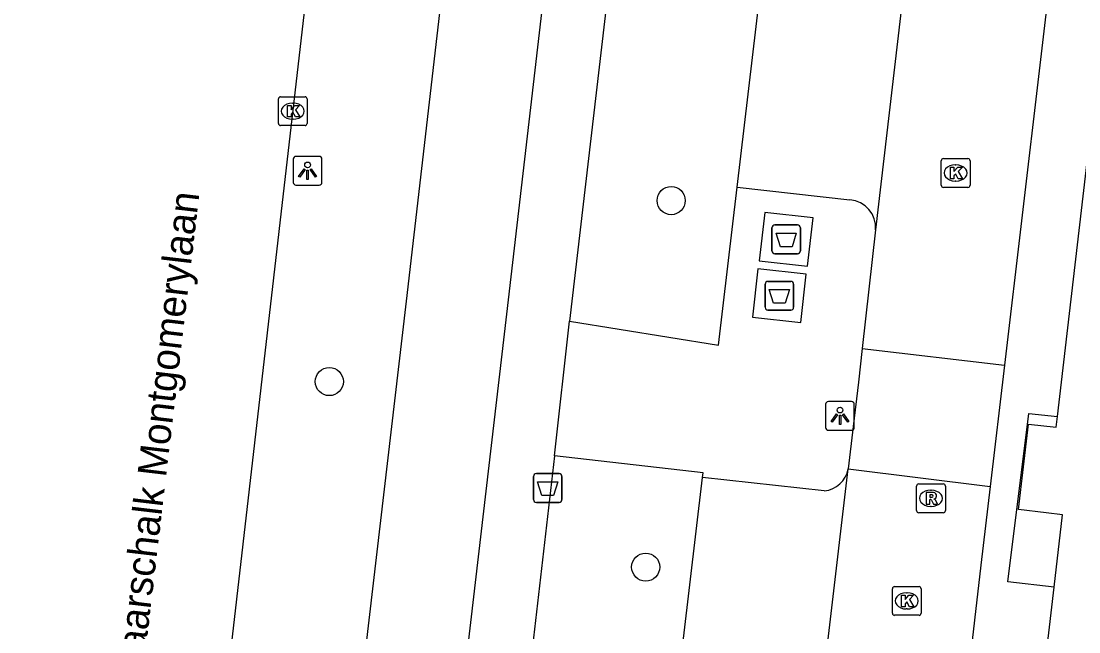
# Model space of a CAD drawing. Extents: x 161243 to 161752, y 384138 to 384885.
# Drawn here: x 161264.92 to 161301.71, y 384391.65 to 384412.88 of the extents above; entities that cross this region are included whole.
import ezdxf

# ---------------------------------------------------------------- set-up
doc = ezdxf.new("R2010")
doc.units = 0
for name, color, linetype in [('IMGEO_Afval_apart_plaats', 7, 'Continuous'), ('IMGEO_Afvalbak', 7, 'Continuous'), ('IMGEO_Boom', 7, 'Continuous'), ('IMGEO_Fietspad_gesloten', 7, 'Continuous'), ('IMGEO_Kolk', 7, 'Continuous'), ('IMGEO_Lichtpunt', 7, 'Continuous'), ('IMGEO_Openbare_ruimte_label', 7, 'Continuous'), ('IMGEO_OVBaan_gesloten', 7, 'Continuous'), ('IMGEO_Pand', 7, 'Continuous'), ('IMGEO_Parkeervlak_open', 7, 'Continuous'), ('IMGEO_Rijbaan_lokaal_open', 7, 'Continuous'), ('IMGEO_Rioolput', 7, 'Continuous'), ('IMGEO_Voetpad_gesloten', 7, 'Continuous'), ('IMGEO_Voetpad_open', 7, 'Continuous')]:
    doc.layers.add(name, color=color, linetype=linetype)

msp = doc.modelspace()

# ---------------------------------------------------------------- linework, layer by layer
at = {"layer": 'IMGEO_Afval_apart_plaats'}
for p, q in [((161291.131, 384405.795), (161291.921, 384405.795)), ((161291.921, 384405.795), (161291.131, 384405.795)), ((161291.031, 384404.895), (161291.031, 384405.695)), ((161291.031, 384405.695), (161291.031, 384404.895)), ((161292.021, 384405.695), (161292.021, 384404.895)), ((161292.021, 384404.895), (161292.021, 384405.695)), ((161291.921, 384404.795), (161291.131, 384404.795)), ((161291.131, 384404.795), (161291.921, 384404.795)), ((161290.793, 384402.934), (161290.793, 384403.734)), ((161290.793, 384403.734), (161290.793, 384402.934)), ((161290.893, 384403.834), (161291.683, 384403.834)), ((161291.683, 384403.834), (161290.893, 384403.834)), ((161291.783, 384403.734), (161291.783, 384402.934)), ((161291.783, 384402.934), (161291.783, 384403.734)), ((161291.683, 384402.834), (161290.893, 384402.834)), ((161290.893, 384402.834), (161291.683, 384402.834))]:
    msp.add_line(p, q, dxfattribs=at)
for points in [[(161291.174, 384405.509), (161291.878, 384405.509), (161291.729, 384405.039), (161291.323, 384405.039), (161291.174, 384405.509)], [(161290.936, 384403.548), (161291.64, 384403.548), (161291.491, 384403.078), (161291.085, 384403.078), (161290.936, 384403.548)]]:
    msp.add_lwpolyline(points, dxfattribs=at)
for centre, start, end in [((161291.131, 384405.695), 90, 180), ((161291.131, 384405.695), 90, 180), ((161291.921, 384405.695), 0, 90), ((161291.921, 384405.695), 360, 90), ((161291.131, 384404.895), 180, 270), ((161291.131, 384404.895), 180, 270), ((161291.921, 384404.895), 270, 0), ((161291.921, 384404.895), 270, 0), ((161290.893, 384403.734), 90, 180), ((161290.893, 384403.734), 90, 180), ((161291.683, 384403.734), 0, 90), ((161291.683, 384403.734), 360, 90), ((161290.893, 384402.934), 180, 270), ((161290.893, 384402.934), 180, 270), ((161291.683, 384402.934), 270, 0), ((161291.683, 384402.934), 270, 0)]:
    msp.add_arc(centre, 0.1, start, end, dxfattribs=at)
at = {"layer": 'IMGEO_Afvalbak'}
for p, q in [((161282.736, 384396.25), (161282.736, 384397.05)), ((161282.736, 384397.05), (161282.736, 384396.25)), ((161282.836, 384397.15), (161283.626, 384397.15)), ((161283.626, 384397.15), (161282.836, 384397.15)), ((161283.726, 384397.05), (161283.726, 384396.25)), ((161283.726, 384396.25), (161283.726, 384397.05)), ((161283.626, 384396.15), (161282.836, 384396.15)), ((161282.836, 384396.15), (161283.626, 384396.15))]:
    msp.add_line(p, q, dxfattribs=at)
msp.add_lwpolyline([(161282.879, 384396.864), (161283.583, 384396.864), (161283.434, 384396.394), (161283.028, 384396.394), (161282.879, 384396.864)], dxfattribs=at)
for centre, start, end in [((161282.836, 384397.05), 90, 180), ((161282.836, 384397.05), 90, 180), ((161283.626, 384397.05), 0, 90), ((161283.626, 384397.05), 360, 90), ((161282.836, 384396.25), 180, 270), ((161282.836, 384396.25), 180, 270), ((161283.626, 384396.25), 270, 0), ((161283.626, 384396.25), 270, 0)]:
    msp.add_arc(centre, 0.1, start, end, dxfattribs=at)
at = {"layer": 'IMGEO_Boom'}
for centre in [(161287.526, 384406.64), (161275.635, 384400.351), (161286.64, 384393.901)]:
    msp.add_circle(centre, 0.489, dxfattribs=at)
at = {"layer": 'IMGEO_Fietspad_gesloten'}
for points in [[(161270.005, 384301.578), (161270.134, 384303.063), (161273.019, 384327.449), (161276.269, 384355.259), (161281.811, 384402.692), (161289.671, 384470.352), (161296.755, 384531.182), (161299.82, 384554.106), (161304.483, 384590.763), (161310.58, 384642.356), (161311.044, 384646.284), (161311.712, 384651.942), (161311.774, 384652.424)], [(161306.453, 384637.728), (161300.999, 384591.473), (161296.311, 384554.647), (161293.323, 384531.813), (161286.202, 384471.417), (161278.307, 384403.15), (161275.866, 384382.258), (161272.845, 384356.399), (161269.542, 384328.133), (161269.524, 384327.978)]]:
    msp.add_lwpolyline(points, dxfattribs=at)
at = {"layer": 'IMGEO_Kolk'}
for p, q in [((161273.863, 384409.323), (161273.863, 384410.175)), ((161273.938, 384410.249), (161274.79, 384410.249)), ((161274.864, 384410.175), (161274.864, 384409.323)), ((161274.351, 384410.029), (161274.376, 384410.029)), ((161274.374, 384409.469), (161274.349, 384409.469)), ((161274.79, 384409.249), (161273.938, 384409.249)), ((161296.919, 384407.174), (161296.919, 384408.026)), ((161296.994, 384408.1), (161297.846, 384408.1)), ((161297.92, 384408.026), (161297.92, 384407.174)), ((161297.407, 384407.88), (161297.432, 384407.88)), ((161297.43, 384407.32), (161297.405, 384407.32)), ((161297.846, 384407.1), (161296.994, 384407.1)), ((161295.219, 384392.3), (161295.219, 384393.152)), ((161295.294, 384393.226), (161296.146, 384393.226)), ((161295.707, 384393.006), (161295.732, 384393.006)), ((161296.22, 384393.152), (161296.22, 384392.3)), ((161296.146, 384392.226), (161295.294, 384392.226)), ((161295.73, 384392.446), (161295.705, 384392.446))]:
    msp.add_line(p, q, dxfattribs=at)
for points in [[(161273.863, 384409.323), (161273.863, 384410.175)], [(161273.938, 384410.249), (161274.79, 384410.249)], [(161274.864, 384410.175), (161274.864, 384409.323)], [(161274.184, 384409.949), (161274.307, 384409.949), (161274.307, 384409.798), (161274.437, 384409.949), (161274.601, 384409.949), (161274.455, 384409.798), (161274.608, 384409.549), (161274.456, 384409.549), (161274.371, 384409.713), (161274.307, 384409.646), (161274.307, 384409.549), (161274.184, 384409.549), (161274.184, 384409.949)], [(161274.79, 384409.249), (161273.938, 384409.249)], [(161296.919, 384407.174), (161296.919, 384408.026)], [(161296.994, 384408.1), (161297.846, 384408.1)], [(161297.92, 384408.026), (161297.92, 384407.174)], [(161297.24, 384407.8), (161297.363, 384407.8), (161297.363, 384407.649), (161297.493, 384407.8), (161297.657, 384407.8), (161297.511, 384407.649), (161297.664, 384407.4), (161297.512, 384407.4), (161297.427, 384407.564), (161297.363, 384407.497), (161297.363, 384407.4), (161297.24, 384407.4), (161297.24, 384407.8)], [(161297.846, 384407.1), (161296.994, 384407.1)], [(161295.219, 384392.3), (161295.219, 384393.152)], [(161295.294, 384393.226), (161296.146, 384393.226)], [(161295.54, 384392.926), (161295.663, 384392.926), (161295.663, 384392.775), (161295.793, 384392.926), (161295.957, 384392.926), (161295.811, 384392.775), (161295.964, 384392.526), (161295.812, 384392.526), (161295.727, 384392.69), (161295.663, 384392.623), (161295.663, 384392.526), (161295.54, 384392.526), (161295.54, 384392.926)], [(161296.22, 384393.152), (161296.22, 384392.3)], [(161296.146, 384392.226), (161295.294, 384392.226)]]:
    msp.add_lwpolyline(points, dxfattribs=at)
for centre, start, end in [((161273.94, 384410.173), 91.552, 178.448), ((161273.94, 384410.173), 91.552, 178.448), ((161274.788, 384410.173), 1.552, 88.448), ((161274.788, 384410.173), 1.552, 88.448), ((161273.94, 384409.325), 181.552, 268.448), ((161273.94, 384409.325), 181.552, 268.448), ((161274.788, 384409.325), 271.552, 358.448), ((161274.788, 384409.325), 271.552, 358.448), ((161296.996, 384408.024), 91.552, 178.448), ((161296.996, 384408.024), 91.552, 178.448), ((161297.844, 384408.024), 1.552, 88.448), ((161297.844, 384408.024), 1.552, 88.448), ((161296.996, 384407.176), 181.552, 268.448), ((161296.996, 384407.176), 181.552, 268.448), ((161297.844, 384407.176), 271.552, 358.448), ((161297.844, 384407.176), 271.552, 358.448), ((161295.296, 384393.15), 91.552, 178.448), ((161295.296, 384393.15), 91.552, 178.448), ((161296.144, 384393.15), 1.552, 88.448), ((161296.144, 384393.15), 1.552, 88.448), ((161295.296, 384392.302), 181.552, 268.448), ((161295.296, 384392.302), 181.552, 268.448), ((161296.144, 384392.302), 271.552, 358.448), ((161296.144, 384392.302), 271.552, 358.448)]:
    msp.add_arc(centre, 0.0765, start, end, dxfattribs=at)
for centre, major_axis, ratio, start_param, end_param in [((161274.35, 384409.749), (-0.387, 0.002), 0.722429, 4.712389, 7.853982), ((161274.375, 384409.749), (-0.39, 0.002), 0.717154, 1.570796, 4.712389), ((161297.406, 384407.6), (-0.387, 0.002), 0.722429, 4.712389, 7.853982), ((161297.431, 384407.6), (-0.39, 0.002), 0.717154, 1.570796, 4.712389), ((161295.706, 384392.726), (-0.387, 0.002), 0.722429, 4.712389, 7.853982), ((161295.731, 384392.726), (-0.39, 0.002), 0.717154, 1.570796, 4.712389)]:
    msp.add_ellipse(centre, major_axis=major_axis, ratio=ratio, start_param=start_param, end_param=end_param, dxfattribs=at)
at = {"layer": 'IMGEO_Lichtpunt'}
for p, q in [((161274.381, 384408.082), (161274.381, 384407.275)), ((161274.381, 384408.082), (161274.381, 384407.275)), ((161275.283, 384408.177), (161274.475, 384408.177)), ((161275.283, 384408.177), (161274.475, 384408.177)), ((161275.377, 384407.275), (161275.377, 384408.082)), ((161275.377, 384407.275), (161275.377, 384408.082)), ((161274.475, 384407.181), (161275.283, 384407.181)), ((161274.475, 384407.181), (161275.283, 384407.181)), ((161292.899, 384399.561), (161292.899, 384398.754)), ((161292.899, 384399.561), (161292.899, 384398.754)), ((161293.801, 384399.656), (161292.993, 384399.656)), ((161293.801, 384399.656), (161292.993, 384399.656)), ((161293.895, 384398.754), (161293.895, 384399.561)), ((161293.895, 384398.754), (161293.895, 384399.561)), ((161292.993, 384398.66), (161293.801, 384398.66)), ((161292.993, 384398.66), (161293.801, 384398.66))]:
    msp.add_line(p, q, dxfattribs=at)
for points in [[(161274.755, 384407.746), (161274.794, 384407.718), (161274.606, 384407.456), (161274.568, 384407.483), (161274.755, 384407.746)], [(161274.857, 384407.698), (161274.904, 384407.698), (161274.904, 384407.376), (161274.857, 384407.376), (161274.857, 384407.698)], [(161274.967, 384407.718), (161275.005, 384407.745), (161275.192, 384407.483), (161275.153, 384407.455), (161274.967, 384407.718)], [(161293.273, 384399.225), (161293.312, 384399.197), (161293.124, 384398.935), (161293.086, 384398.962), (161293.273, 384399.225)], [(161293.375, 384399.177), (161293.422, 384399.177), (161293.422, 384398.855), (161293.375, 384398.855), (161293.375, 384399.177)], [(161293.485, 384399.197), (161293.523, 384399.224), (161293.71, 384398.962), (161293.671, 384398.934), (161293.485, 384399.197)]]:
    msp.add_lwpolyline(points, dxfattribs=at)
for centre in [(161274.88, 384407.88), (161293.398, 384399.359)]:
    msp.add_circle(centre, 0.0994, dxfattribs=at)
for centre, start, end in [((161274.475, 384408.082), 90, 180), ((161274.475, 384408.082), 90, 180), ((161275.283, 384408.082), 0, 90), ((161275.283, 384408.082), 0, 90), ((161274.475, 384407.275), 180, 270), ((161274.475, 384407.275), 180, 270), ((161275.283, 384407.275), 270, 0), ((161275.283, 384407.275), 270, 360), ((161292.993, 384399.561), 90, 180), ((161292.993, 384399.561), 90, 180), ((161293.801, 384399.561), 0, 90), ((161293.801, 384399.561), 0, 90), ((161292.993, 384398.754), 180, 270), ((161292.993, 384398.754), 180, 270), ((161293.801, 384398.754), 270, 0), ((161293.801, 384398.754), 270, 360)]:
    msp.add_arc(centre, 0.0946, start, end, dxfattribs=at)
at = {"layer": 'IMGEO_OVBaan_gesloten'}
msp.add_lwpolyline([(161264.916, 384328.431), (161267.197, 384347.869), (161269.457, 384367.164), (161271.789, 384387.356), (161274.112, 384407.478), (161276.721, 384430.069), (161279.185, 384451.364), (161281.583, 384471.698), (161283.768, 384490.025), (161286.341, 384511.851), (161288.472, 384530.133), (161288.707, 384532.15), (161290.848, 384550.464), (161293.255, 384570.775), (161295.634, 384591.049), (161297.994, 384611.38), (161300.355, 384631.67), (161301.117, 384638.364)], dxfattribs=at)
at = {"layer": 'IMGEO_Pand'}
for points in [[(161300.962, 384399.132), (161308.794, 384466.279)], [(161300.846, 384393.207), (161301.133, 384395.724), (161300.572, 384395.789), (161299.604, 384395.902), (161299.95, 384398.874), (161300.919, 384398.761), (161300.962, 384399.132)], [(161300.586, 384390.921), (161300.846, 384393.207)]]:
    msp.add_lwpolyline(points, dxfattribs=at)
at = {"layer": 'IMGEO_Parkeervlak_open'}
for points in [[(161289.816, 384407.106), (161295.489, 384455.028), (161299.202, 384454.619)], [(161285.501, 384344.944), (161282.522, 384345.384), (161288.619, 384397.018)]]:
    msp.add_lwpolyline(points, dxfattribs=at)
at = {"layer": 'IMGEO_Rijbaan_lokaal_open'}
for points in [[(161306.995, 384515.642), (161305.156, 384500), (161304.927, 384498.052), (161301.344, 384467.341), (161306.178, 384461.35), (161304.65, 384447.935), (161300.959, 384416.574), (161299.115, 384400.923)], [(161300.369, 384455.413), (161297.775, 384432.519), (161294.636, 384405.626)], [(161294.636, 384405.626), (161294.174, 384401.499)], [(161294.174, 384401.499), (161294.039, 384400.334), (161293.859, 384398.786), (161293.685, 384397.313)], [(161294.174, 384401.499), (161299.115, 384400.923)], [(161299.115, 384400.923), (161298.617, 384396.701)], [(161288.256, 384351.097), (161289.807, 384364.395), (161293.685, 384397.313)], [(161293.685, 384397.313), (161298.617, 384396.701)], [(161298.617, 384396.701), (161298.295, 384393.967), (161295.07, 384365.998), (161293.243, 384350.542)]]:
    msp.add_lwpolyline(points, dxfattribs=at)
at = {"layer": 'IMGEO_Rioolput'}
for p, q in [((161296.062, 384395.867), (161296.062, 384396.719)), ((161296.137, 384396.793), (161296.989, 384396.793)), ((161296.55, 384396.573), (161296.575, 384396.573)), ((161297.063, 384396.719), (161297.063, 384395.867)), ((161296.573, 384396.013), (161296.548, 384396.013)), ((161296.989, 384395.793), (161296.137, 384395.793))]:
    msp.add_line(p, q, dxfattribs=at)
for points in [[(161296.062, 384395.867), (161296.062, 384396.719)], [(161296.137, 384396.793), (161296.989, 384396.793)], [(161297.063, 384396.719), (161297.063, 384395.867)], [(161296.651, 384396.491), (161296.399, 384396.493), (161296.399, 384396.093)], [(161296.399, 384396.093), (161296.523, 384396.093), (161296.523, 384396.255), (161296.534, 384396.255)], [(161296.577, 384396.412), (161296.523, 384396.412), (161296.523, 384396.331)], [(161296.523, 384396.331), (161296.575, 384396.331)], [(161296.581, 384396.226), (161296.652, 384396.093), (161296.792, 384396.093), (161296.727, 384396.219)], [(161296.989, 384395.793), (161296.137, 384395.793)]]:
    msp.add_lwpolyline(points, dxfattribs=at)
for centre, radius, start, end in [((161296.139, 384396.717), 0.0765, 91.552, 178.448), ((161296.139, 384396.717), 0.0765, 91.552, 178.448), ((161296.987, 384396.717), 0.0765, 1.552, 88.448), ((161296.987, 384396.717), 0.0765, 1.552, 88.448), ((161296.533, 384396.202), 0.0533, 26.0293, 88.6989), ((161296.559, 384396.52), 0.19, 274.7715, 282.9687), ((161296.583, 384396.316), 0.0964, 77.0061, 93.1865), ((161296.597, 384396.373), 0.0378, 276.6634, 79.6772), ((161296.65, 384396.381), 0.109, 350.3612, 89.416), ((161296.648, 384396.381), 0.112, 277.5842, 350.9817), ((161296.632, 384396.166), 0.108, 29.5134, 73.7905), ((161296.139, 384395.869), 0.0765, 181.552, 268.448), ((161296.139, 384395.869), 0.0765, 181.552, 268.448), ((161296.987, 384395.869), 0.0765, 271.552, 358.448), ((161296.987, 384395.869), 0.0765, 271.552, 358.448)]:
    msp.add_arc(centre, radius, start, end, dxfattribs=at)
for centre, major_axis, ratio, start_param, end_param in [((161296.549, 384396.293), (-0.387, 0.002), 0.722429, 4.712389, 7.853982), ((161296.574, 384396.293), (-0.39, 0.002), 0.717154, 1.570796, 4.712389)]:
    msp.add_ellipse(centre, major_axis=major_axis, ratio=ratio, start_param=start_param, end_param=end_param, dxfattribs=at)
at = {"layer": 'IMGEO_Voetpad_gesloten'}
for points in [[(161292.462, 384406.038), (161290.781, 384406.23), (161290.589, 384404.552), (161292.271, 384404.36), (161292.462, 384406.038)], [(161292.217, 384404.081), (161290.542, 384404.265), (161290.358, 384402.588), (161292.033, 384402.404), (161292.217, 384404.081)]]:
    msp.add_lwpolyline(points, dxfattribs=at)
at = {"layer": 'IMGEO_Voetpad_open'}
for points in [[(161298.017, 384459.712), (161289.844, 384452.553), (161283.987, 384402.45)], [(161283.987, 384402.45), (161289.17, 384401.612), (161289.816, 384407.106)], [(161289.816, 384407.106), (161293.743, 384406.672)], [(161283.463, 384397.775), (161283.987, 384402.45)], [(161300.846, 384393.207), (161299.238, 384393.391), (161299.969, 384399.246), (161300.962, 384399.132)], [(161283.463, 384397.775), (161282.253, 384387.229), (161275.807, 384332.206), (161275.683, 384331.179), (161285.797, 384330.003)], [(161288.619, 384397.018), (161288.638, 384397.176), (161283.463, 384397.775)], [(161292.853, 384396.554), (161288.619, 384397.018)]]:
    msp.add_lwpolyline(points, dxfattribs=at)
for centre, radius, start, end in [((161293.665, 384405.701), 0.974, 355.5902, 85.3865), ((161292.766, 384397.485), 0.935, 275.3286, 349.4172)]:
    msp.add_arc(centre, radius, start, end, dxfattribs=at)

# ---------------------------------------------------------------- texts
at = {"layer": 'IMGEO_Openbare_ruimte_label'}
msp.add_text('Veldmaarschalk Montgomerylaan', height=1, rotation=83.2801, dxfattribs=at).set_placement((161268.796, 384387.182))

doc.saveas('drawing.dxf')
